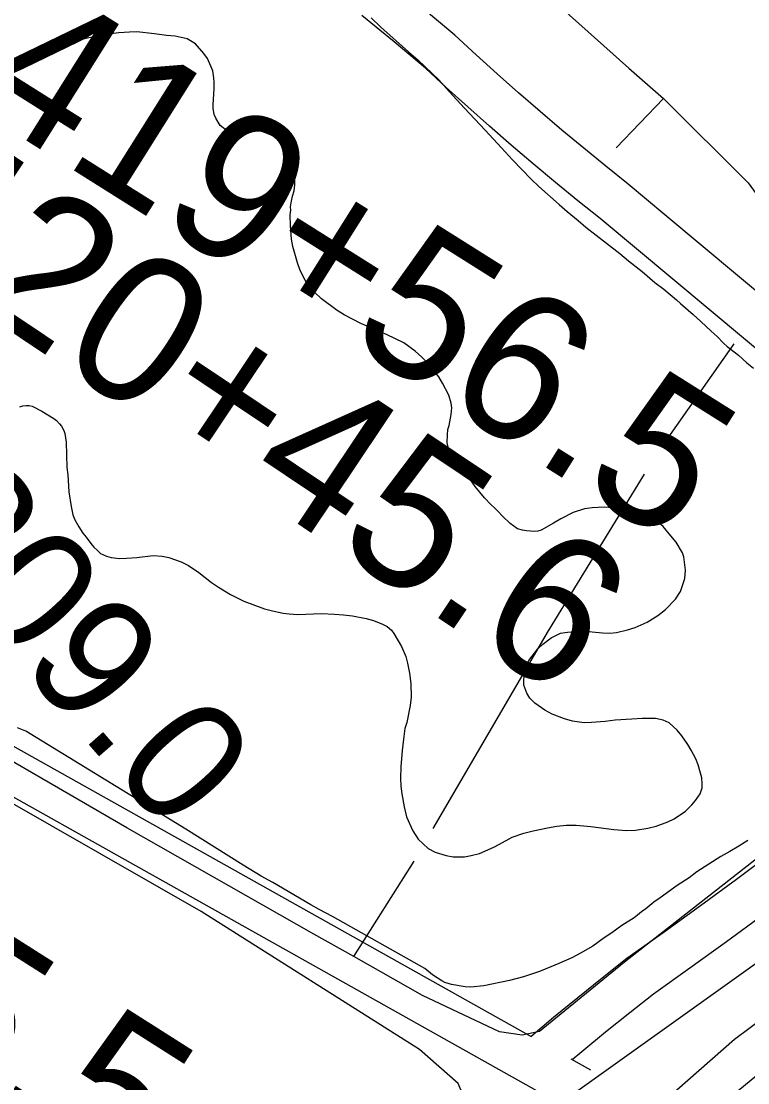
# Model space of a CAD drawing. Extents: x 3297753 to 3335611, y 652252 to 677623.
# Drawn here: x 3311817 to 3312309, y 658353 to 659071 of the extents above; entities that cross this region are included whole.
import ezdxf

# ---------------------------------------------------------------- set-up
doc = ezdxf.new("R2010")
doc.units = 0
for name, color, linetype in [('V-LEVE-TOET', 7, 'Continuous'), ('V-RIVR-RANG-IDEN', 7, 'Continuous'), ('V-ROAD-CNTR', 7, 'Continuous'), ('V-SITE-VEGE', 7, 'Continuous'), ('V-SURV-IDEN', 7, 'Continuous'), ('V-TOPO-SHOR', 7, 'Continuous')]:
    doc.layers.add(name, color=color, linetype=linetype)

msp = doc.modelspace()

# ---------------------------------------------------------------- linework, layer by layer
at = {"layer": 'V-LEVE-TOET'}
msp.add_lwpolyline([(3312164, 658246.27), (3312183.91, 658256.64), (3312240.88, 658300.2), (3312289.06, 658336.85), (3312337.53, 658376.64), (3312391.92, 658415.04), (3312452.93, 658454.03), (3312523.64, 658495.66), (3312584.89, 658523.31), (3312607.94, 658537.48)], dxfattribs=at)
at = {"layer": 'V-ROAD-CNTR'}
for points in [[(3310089.73, 659646.91), (3310102.22, 659636.8), (3310392.97, 659398.3), (3310463.01, 659344.67), (3310528.12, 659297.09), (3310598.05, 659247.83), (3310662.53, 659209.15), (3311502.6, 658719.25), (3312183.94, 658337.21)], [(3313556.24, 659368.74), (3313244.29, 659132.53), (3312600.88, 658638.33), (3312100.26, 658280.79), (3312020.81, 658224.23), (3311951.58, 658174.54), (3311916.05, 658145.55), (3311885.33, 658114.75), (3311854.42, 658082.57), (3311829.26, 658046.25), (3311801.19, 658001.35), (3311775.86, 657953.19), (3311642.72, 657643.54)], [(3312326.14, 658878.51), (3312301.55, 658899.06), (3312276.95, 658919.6), (3312252.35, 658940.13), (3312227.63, 658960.74), (3312212.39, 658972.93), (3312197.45, 658985.12), (3312182.63, 658997.47), (3312167.95, 659009.97), (3312153.38, 659022.63), (3312138.96, 659035.43), (3312124.66, 659048.37), (3312110.16, 659061.78), (3312088.19, 659080.14)], [(3312331.47, 658834.94), (3312306.89, 658855.49), (3312282.31, 658876.04), (3312257.73, 658896.57), (3312233.13, 658917.09), (3312208.66, 658937.5), (3312193.54, 658949.59), (3312178.36, 658961.98), (3312163.31, 658974.53), (3312148.38, 658987.23), (3312133.59, 659000.08), (3312118.93, 659013.09), (3312104.41, 659026.24), (3312090.35, 659039.24), (3312069.04, 659057.05), (3312047.35, 659074.92)], [(3311498.81, 658756.19), (3311517.5, 658745.29), (3312161.9, 658383.97)], [(3312161.6, 658384.14), (3312177.01, 658397.03), (3312193.38, 658410.46), (3312209.88, 658423.72), (3312226.74, 658437), (3312251.83, 658454.87), (3312276.45, 658472.67), (3312300.96, 658490.63), (3312325.35, 658508.76)], [(3312189.59, 658368.44), (3312196.15, 658373.93), (3312212.29, 658387.17), (3312228.57, 658400.25), (3312244.74, 658412.99), (3312269.31, 658430.5), (3312294.11, 658448.41), (3312318.78, 658466.49)], [(3312188.7, 658368.94), (3312202.15, 658361.4)]]:
    msp.add_lwpolyline(points, dxfattribs=at)
at = {"layer": 'V-SITE-VEGE'}
for points in [[(3312053.48, 659073.49), (3312060.23, 659067.15), (3312078.84, 659050.46), (3312085.12, 659044.98), (3312099.28, 659031.43)], [(3312035.31, 658872.36), (3312030.64, 658875.27), (3312019.92, 658883.24), (3312015.2, 658887.68), (3312012.27, 658890.65), (3312008.84, 658895.79), (3312005.59, 658902.45), (3312003.69, 658907.64), (3312002.72, 658910.66), (3312001.49, 658915.43), (3312000.52, 658918.67), (3311999.71, 658923.67), (3311999, 658932.82), (3311998.78, 658940.01), (3311999.12, 658943.3), (3311999.06, 658945.48), (3311999.41, 658948.11), (3312000.37, 658952.72), (3312001.35, 658956.24), (3312001.88, 658960.4), (3312001.97, 658964.56), (3312001.9, 658967.17), (3312001.35, 658970.86), (3312000.34, 658975.42), (3311999.62, 658977.58), (3311998.44, 658980.6), (3311995.44, 658985.75), (3311992.5, 658989.15), (3311990.7, 658991.06), (3311987.36, 658993.36), (3311983.16, 658995.2), (3311979.63, 658996.4), (3311977.43, 658996.77), (3311971.54, 658996.6), (3311971.32, 658996.81), (3311961.54, 658995.42), (3311957.81, 658996.18), (3311955.37, 658997.42), (3311951.35, 659000.57), (3311948.36, 659005.51), (3311947.41, 659008.09), (3311946.63, 659012.22), (3311946.55, 659014.83), (3311947.33, 659025.33), (3311947.41, 659029.7), (3311947.1, 659032.75), (3311946.31, 659037.53), (3311945.12, 659040.77), (3311942.78, 659045.93), (3311940.27, 659049.35), (3311934.62, 659055.73), (3311929.06, 659059.28), (3311920.93, 659060.99), (3311915.03, 659061.47), (3311906.92, 659062.54), (3311894.87, 659063.92), (3311890.08, 659063.78), (3311882.88, 659063.34), (3311877.45, 659062.53), (3311862.47, 659059.89), (3311853.15, 659057.65), (3311847.31, 659055.94), (3311833.72, 659050.51), (3311815.44, 659041.67)], [(3312099.28, 659031.43), (3312106.28, 659023.57), (3312116.66, 659012.31), (3312130.86, 658997.46), (3312141.7, 658985.34), (3312149.14, 658977.28), (3312161.98, 658964.13), (3312167.15, 658959.26), (3312180.83, 658947.01), (3312186.21, 658942.38), (3312193.81, 658936.27), (3312198.97, 658931.84), (3312212.83, 658920.91), (3312221.98, 658913.98), (3312227.81, 658908.92), (3312236.98, 658901.78), (3312245.71, 658894.4), (3312251.74, 658889.78), (3312260.25, 658882.61), (3312262.95, 658880.08), (3312271.46, 658872.69), (3312276.85, 658867.83), (3312283.81, 658861.28), (3312287.85, 658857.69), (3312292.13, 658853.23), (3312294.6, 658850.91), (3312296.39, 658849.65), (3312302.2, 658845.02), (3312307.81, 658839.95), (3312312.28, 658836.38)], [(3312267.99, 658581.63), (3312263.89, 658587.62), (3312260.71, 658591.45), (3312255.33, 658596.31), (3312251.13, 658598.15), (3312246.07, 658599.31), (3312237.12, 658599.26), (3312229.93, 658598.82), (3312218.83, 658598.05), (3312211.87, 658597.19), (3312202.72, 658596.48), (3312197.71, 658596.32), (3312189.82, 658597.4), (3312184.53, 658598.98), (3312176.14, 658602.22), (3312171.04, 658604.91), (3312164.35, 658609.73), (3312160.98, 658612.9), (3312158.91, 658616.33), (3312157, 658621.73), (3312156.89, 658625.22), (3312157.38, 658630.69), (3312158.16, 658633.99), (3312160.21, 658638.42), (3312162.51, 658641.54), (3312166.51, 658646.46), (3312169.69, 658649.61), (3312175.46, 658653.94), (3312181.7, 658656.96), (3312186.47, 658657.76), (3312193.88, 658658.2), (3312198.47, 658658.12), (3312203.28, 658657.83), (3312210.28, 658657.16), (3312214.87, 658657.08), (3312219.66, 658657.45), (3312227.03, 658659.2), (3312232.22, 658660.88), (3312240.4, 658664.4), (3312247.69, 658668.98), (3312252.8, 658673.07), (3312259.58, 658680.04), (3312262.92, 658685.16), (3312265.93, 658693.98), (3312266.41, 658699.67), (3312265.27, 658708.59), (3312264.31, 658711.39), (3312259.94, 658718.68), (3312256.54, 658722.94), (3312251.34, 658729.12), (3312245.07, 658734.17), (3312240.2, 658736.64), (3312231.83, 658739.01), (3312216.9, 658741.83), (3312211.21, 658742.32), (3312203.15, 658741.86), (3312197.94, 658741.04), (3312190.37, 658738.64), (3312181.98, 658734.45), (3312177.05, 658731.47), (3312168.69, 658726.63), (3312166.3, 658726.12), (3312164.13, 658725.84), (3312158.66, 658726.33), (3312156.03, 658726.69), (3312152.72, 658727.68), (3312150.05, 658729.35), (3312147.59, 658731.24), (3312142.43, 658736.1), (3312139.49, 658739.29), (3312137.02, 658741.83), (3312134.54, 658744.16), (3312130.26, 658748.61), (3312123.92, 658756.28), (3312120.27, 658761.41), (3312113.25, 658769.93), (3312110.76, 658773.13), (3312106.87, 658778.91), (3312106.16, 658780.85), (3312105.66, 658782.8), (3312105.14, 658785.84), (3312105.19, 658791.3), (3312105.52, 658794.8), (3312106.31, 658797.44), (3312107.84, 658804.91), (3312108.13, 658809.5), (3312107.82, 658812.55), (3312106.14, 658817.95), (3312101.96, 658826.12), (3312099.43, 658830.41), (3312090.6, 658841.06), (3312087.89, 658843.82), (3312083.41, 658847.83), (3312075.6, 658853.49), (3312063.86, 658859.03), (3312059.66, 658860.86), (3312057.45, 658861.67), (3312054.58, 658862.89), (3312050.81, 658864.75), (3312046.61, 658866.58), (3312035.31, 658872.36)], [(3311815.85, 658810.1), (3311817.79, 658810.81), (3311819.97, 658811.09), (3311822.15, 658811.16), (3311824.13, 658810.56), (3311830.56, 658807.26), (3311838.79, 658802.27), (3311840.58, 658800.8), (3311842.61, 658798.68), (3311843.97, 658796.97), (3311845.58, 658794.18), (3311846.3, 658792.02)], [(3311846.3, 658792.02), (3311847.13, 658786.15), (3311847.64, 658769.15), (3311848.23, 658764.14), (3311849.01, 658752.6), (3311850.41, 658742.6), (3311851.66, 658736.96), (3311853.07, 658733.73), (3311855.62, 658729), (3311858.36, 658724.72), (3311860.63, 658721.95), (3311863.81, 658717.68), (3311865.85, 658715.12), (3311868.32, 658713.02), (3311870.35, 658710.89), (3311874.33, 658709.05), (3311877.63, 658708.28), (3311883.54, 658707.58), (3311887.91, 658707.71), (3311894.88, 658708.14), (3311905.96, 658709.57), (3311912.09, 658709.09), (3311916.71, 658708.14), (3311924.86, 658705.33), (3311929.96, 658702.87), (3311936.87, 658698.05), (3311941.12, 658694.69), (3311945.59, 658691.33), (3311950.26, 658688.2), (3311958.27, 658683.2), (3311967.36, 658678.67), (3311981.48, 658673.42), (3311986.76, 658672.05), (3311994.01, 658670.52), (3311998.17, 658669.99), (3312003.86, 658669.73), (3312020, 658670.21), (3312028.74, 658669.82), (3312034.86, 658669.35), (3312041, 658668.66), (3312050.21, 658666.97), (3312055.06, 658665.59), (3312061.24, 658663.16), (3312064.35, 658661.51), (3312067.26, 658658.97), (3312068.85, 658656.84), (3312074.14, 658648.05), (3312076.96, 658641.15), (3312078.19, 658636.6), (3312079.49, 658629.88), (3312080.35, 658622.92), (3312080.62, 658613.76), (3312079.92, 658608.06), (3312077.65, 658596.43), (3312076.46, 658592.46), (3312075.37, 658585.22), (3312074.51, 658577.56), (3312073.75, 658566.62), (3312073.55, 658558.76), (3312073.71, 658553.53), (3312074.3, 658548.31), (3312075.88, 658539.4), (3312077.39, 658532.68), (3312081.82, 658523.21), (3312085.48, 658517.65), (3312092.22, 658511.3), (3312096.88, 658508.82), (3312104.37, 658506.43), (3312109.19, 658505.7), (3312116.83, 658505.71), (3312121.18, 658506.5), (3312127.02, 658507.98), (3312136.72, 658512.2), (3312140.37, 658514.28), (3312148.96, 658518.9), (3312156.95, 658521.76), (3312163.23, 658523.26), (3312173, 658525.3), (3312179.29, 658526.36), (3312185.6, 658526.99), (3312192.37, 658526.97), (3312202.22, 658526.18), (3312217.78, 658524.03), (3312226.53, 658523.42), (3312232.41, 658523.59), (3312240.89, 658524.94), (3312246.52, 658526.42), (3312254.29, 658529.27), (3312258.59, 658531.37), (3312266.29, 658536.62), (3312270.75, 658540.9), (3312273.06, 658543.81), (3312276.2, 658548.27), (3312277.61, 658552.24), (3312277.74, 658555.08), (3312277.41, 658559), (3312276.43, 658562.24), (3312274.96, 658567.87), (3312273.31, 658571.97), (3312270.29, 658577.77), (3312267.99, 658581.63)], [(3312236.47, 658468.49), (3312233.92, 658466.23), (3312231.58, 658464.42), (3312223.22, 658459.15), (3312216.39, 658454.14), (3312211.25, 658450.71), (3312203.56, 658445.24), (3312195.19, 658440.4), (3312189.39, 658437.39), (3312180.56, 658433.42), (3312175.17, 658431.29), (3312167.63, 658428.01), (3312156.6, 658424.4), (3312147.29, 658421.94), (3312129.94, 658418.36), (3312121.02, 658417.44), (3312117.3, 658417.76), (3312107.87, 658419.23), (3312103.46, 658420.62), (3312101.46, 658421.65), (3312095.01, 658425.83), (3312089.86, 658430.03), (3312027.47, 658465.27), (3312018.38, 658470.01), (3312012.83, 658473.12), (3311987.05, 658488.28), (3311979.06, 658492.62), (3311966.84, 658499.89), (3311928.13, 658524.27), (3311819.83, 658590.64), (3311814.09, 658592.86)], [(3312308.58, 658516.72), (3312302.37, 658512.82), (3312296.37, 658509.15), (3312290.35, 658505.91), (3312274.08, 658495.38), (3312268.74, 658491.51), (3312260.82, 658486.25), (3312249.29, 658477.83), (3312245.01, 658474.86), (3312239.47, 658470.55), (3312236.47, 658468.49)]]:
    msp.add_lwpolyline(points, dxfattribs=at)
at = {"layer": 'V-TOPO-SHOR'}
for p, q in [((3312251.5, 659018.8), (3312219.48, 658985.38)), ((3312253.02, 658786.82), (3312299.35, 658852.72)), ((3312041.94, 658438.13), (3312082.59, 658502.69))]:
    msp.add_line(p, q, dxfattribs=at)
for points in [[(3311794.13, 659401.11), (3311842.52, 659360.67), (3311887.81, 659323.16), (3311923.46, 659292.16), (3311981.88, 659244.48), (3312091.79, 659153.44), (3312177.26, 659084.68), (3312228.06, 659039.42), (3312251.5, 659018.8), (3312308.89, 658961.84), (3312330.54, 658931.92), (3312342.03, 658913.78), (3312354.83, 658902.46), (3312365.87, 658899.02), (3312366.25, 658899.03), (3312367.69, 658901.34), (3312369.73, 658908.95), (3312388.89, 658911.79), (3312407.76, 658911.6), (3312417.3, 658908.12), (3312421.98, 658902.98), (3312423.3, 658896.98), (3312433.65, 658891.63), (3312481.99, 658877.99)], [(3312095.6, 658524.82), (3312173.55, 658658.51), (3312238.56, 658764.56)], [(3312088.4, 658411.84), (3312041.94, 658438.13), (3312014.78, 658453.28), (3311888.28, 658525.31), (3311765.95, 658596.1), (3311619.2, 658679.19), (3311518.02, 658740.37)], [(3312119.88, 658334.8), (3312112.56, 658352.32), (3312086.21, 658375.3), (3311938.48, 658468.6), (3311768.38, 658565.76), (3311614.02, 658653.58), (3311488, 658727.91)], [(3312493.27, 658648.56), (3312466.62, 658625.06), (3312399.57, 658570.8), (3312224.98, 658434.44), (3312167.51, 658387.44), (3312155.75, 658384.86), (3312140.36, 658387.21), (3312088.4, 658411.84)], [(3312395.89, 658453.7), (3312299.55, 658382.12), (3312188.16, 658284.05)]]:
    msp.add_lwpolyline(points, dxfattribs=at)

# ---------------------------------------------------------------- texts
at = {"layer": 'V-RIVR-RANG-IDEN'}
msp.add_text('R-209.0', height=83, rotation=311.29257, dxfattribs=at).set_placement((3311656.24, 658816.3))
at = {"layer": 'V-SURV-IDEN'}
for s, rotation, p in [('4419+56.5', 327.82108, (3311717.91, 659054.69)), ('4420+45.6', 326.17839, (3311653.23, 658965.89)), ('4426+65.5', 327.59703, (3311351.64, 658625.1))]:
    msp.add_text(s, height=100, rotation=rotation, dxfattribs=at).set_placement(p)

doc.saveas('drawing.dxf')
